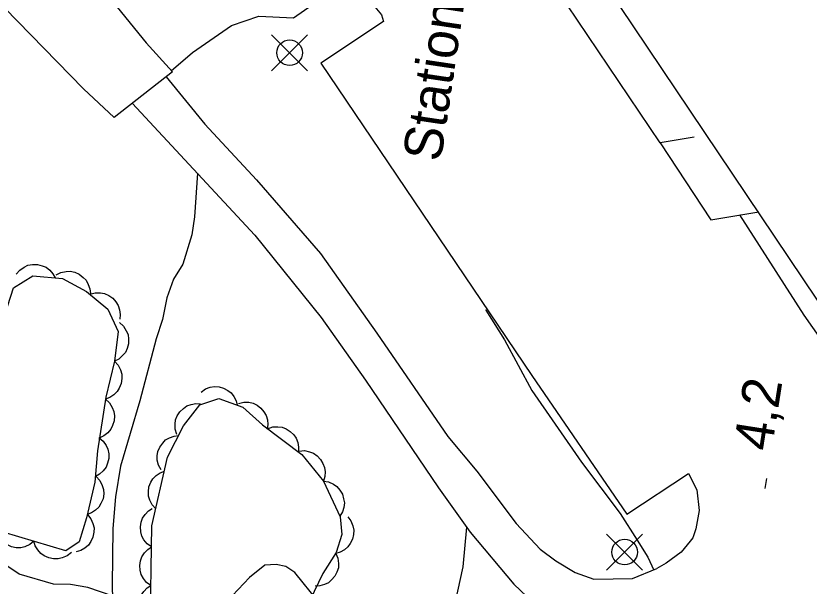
# Model space of a CAD drawing. Extents: x 282461 to 284471, y 5554090 to 5557646.
# Drawn here: x 283274.2 to 283336, y 5555497.3 to 5555541.8 of the extents above; entities that cross this region are included whole.
import ezdxf

# ---------------------------------------------------------------- set-up
doc = ezdxf.new("R2010")
doc.units = 0
for name, color, linetype in [('Niveau 19', 7, 'Continuous'), ('Niveau 2', 7, 'Continuous'), ('Niveau 21', 7, 'Continuous'), ('Niveau 22', 7, 'Continuous'), ('Niveau 3', 7, 'Continuous'), ('Niveau 31', 7, 'Continuous'), ('Niveau 36', 7, 'Continuous'), ('Niveau 44', 7, 'Continuous'), ('Niveau 52', 7, 'Continuous')]:
    doc.layers.add(name, color=color, linetype=linetype)

msp = doc.modelspace()

# ---------------------------------------------------------------- linework, layer by layer
at = {"layer": 'Niveau 19'}
for points in [[(283286.27, 5555537.5), (283287.91, 5555538.92), (283290.95, 5555541.03), (283293.09, 5555541.74), (283295.79, 5555541.61)], [(283285.88, 5555537.03), (283288.89, 5555533.32), (283292.91, 5555528.98), (283297.89, 5555523.24), (283302.29, 5555517.03), (283307.81, 5555508.99), (283310.09, 5555506.29), (283313.14, 5555502.21), (283315.02, 5555500.2), (283316.24, 5555499.29), (283317.75, 5555498.37), (283319.21, 5555497.86), (283322.21, 5555497.9), (283324.1, 5555498.69)], [(283283.23, 5555534.96), (283292.79, 5555524.69), (283297.95, 5555518.25), (283301.41, 5555513.37), (283307.1, 5555504.98), (283309.57, 5555501.53), (283312.97, 5555497.46), (283314.49, 5555496.02), (283315.83, 5555495.22), (283317.63, 5555494.54), (283319.37, 5555494.09), (283321.85, 5555493.84), (283323.65, 5555493.91), (283326.85, 5555495.01)], [(283326.71, 5555500.82), (283326, 5555499.97), (283324.85, 5555499.1), (283324.1, 5555498.69)]]:
    msp.add_lwpolyline(points, dxfattribs=at)
at = {"layer": 'Niveau 2'}
for points in [[(283310.76, 5555518.87), (283310.78, 5555518.83), (283312.25, 5555516.53), (283314.37, 5555512.56), (283318.24, 5555506.99), (283321.24, 5555502.97), (283322.59, 5555500.9), (283323.41, 5555499.58), (283323.88, 5555498.57)], [(283282.45, 5555485.75), (283283.32, 5555485.76), (283284.07, 5555486.18), (283284.7, 5555487.11), (283284.97, 5555488.28), (283285.23, 5555491.3), (283285.08, 5555493.73), (283284.9, 5555494.77), (283284.42, 5555495.64), (283283.72, 5555496.21), (283283.02, 5555496.44), (283281.74, 5555496.54), (283279.76, 5555497.21), (283278.42, 5555497.43), (283277.08, 5555497.47), (283274.4, 5555498.25), (283273.23, 5555499.05)], [(283297.73, 5555496.09), (283295.9, 5555498.39), (283295.2, 5555498.85), (283294.44, 5555499.01), (283293.57, 5555498.95), (283292.36, 5555498), (283291.04, 5555496.59)]]:
    msp.add_lwpolyline(points, dxfattribs=at)
at = {"layer": 'Niveau 21'}
msp.add_lwpolyline([(283281.03, 5555543.72), (283284.3, 5555539.66), (283286.36, 5555537.4), (283281.82, 5555533.85), (283279.42, 5555536.09), (283273.28, 5555542.39)], dxfattribs=at)
at = {"layer": 'Niveau 22'}
for points in [[(283327.02, 5555532.32), (283324.36, 5555531.87), (283328.32, 5555525.87), (283332.05, 5555526.5)], [(283288.31, 5555529.52), (283288.08, 5555526.1), (283287.87, 5555524.71), (283287.18, 5555522.41), (283286.44, 5555521.25), (283285.92, 5555519.78), (283285.59, 5555518.11), (283285.08, 5555516.6), (283283.82, 5555511.75), (283282.3, 5555506.66), (283281.92, 5555504.29), (283281.71, 5555501.81), (283281.67, 5555497.4), (283281.77, 5555492.87), (283281.68, 5555489.35), (283281.71, 5555486.9), (283282.22, 5555481.94), (283283.97, 5555474.74), (283284.97, 5555471.71), (283285.16, 5555470.37), (283285.3, 5555467.79)], [(283296, 5555462.68), (283299.37, 5555468.13), (283300.06, 5555469.4), (283300.62, 5555470.97), (283300.78, 5555472.76), (283300.59, 5555474.78), (283299.8, 5555480.68), (283299.9, 5555482.24), (283300.4, 5555483.91), (283301.66, 5555486), (283303.31, 5555488.23), (283305.37, 5555490.57), (283307.18, 5555492.93), (283308.41, 5555496.08), (283309.01, 5555498.82), (283309.3, 5555501.91)]]:
    msp.add_lwpolyline(points, dxfattribs=at)
at = {"layer": 'Niveau 3'}
msp.add_line((283332.56, 5555504.92), (283332.68, 5555505.71), dxfattribs=at)
at = {"layer": 'Niveau 31'}
msp.add_lwpolyline([(283332.92, 5555562.28), (283315.7, 5555550.77), (283345.38, 5555506.54), (283354.62, 5555512.7), (283344.26, 5555528.46), (283373.89, 5555534.47), (283371.66, 5555545.39), (283342.71, 5555539.85), (283335.8, 5555549.99), (283339.42, 5555552.54), (283332.92, 5555562.28)], dxfattribs=at)
at = {"layer": 'Niveau 36'}
for p, q in [((283296.89, 5555537.48), (283294.07, 5555540.3)), ((283294.07, 5555537.48), (283296.89, 5555540.3)), ((283323, 5555498.55), (283320.18, 5555501.37)), ((283320.18, 5555498.55), (283323, 5555501.37))]:
    msp.add_line(p, q, dxfattribs=at)
for centre in [(283295.488, 5555538.9), (283321.599, 5555499.97)]:
    msp.add_circle(centre, 1, dxfattribs=at)
at = {"layer": 'Niveau 44'}
for points in [[(283274.19, 5555521.63), (283274.46, 5555521.95), (283274.8, 5555522.18), (283275.1, 5555522.33), (283275.45, 5555522.39), (283275.83, 5555522.39), (283276.2, 5555522.29), (283276.51, 5555522.17), (283276.79, 5555521.95), (283277.04, 5555521.67), (283277.22, 5555521.35)], [(283277.29, 5555521.58), (283277.66, 5555521.77), (283278.07, 5555521.85), (283278.4, 5555521.86), (283278.75, 5555521.78), (283279.09, 5555521.63), (283279.4, 5555521.39), (283279.63, 5555521.16), (283279.8, 5555520.84), (283279.92, 5555520.49), (283279.96, 5555520.12)], [(283281.84, 5555514.85), (283281.17, 5555512.05), (283280.53, 5555507.87), (283280.32, 5555505.43), (283279.66, 5555502.64), (283279.1, 5555500.77), (283278.06, 5555500.07), (283273.16, 5555501.53), (283270.7, 5555503.47), (283269.39, 5555506.12), (283269.71, 5555508.22), (283272.31, 5555514.16), (283273.3, 5555518.47), (283273.97, 5555520.56), (283275.47, 5555521.51), (283277.8, 5555521.3), (283279.67, 5555520.28), (283281.31, 5555518.91), (283282.14, 5555517.18), (283281.84, 5555514.85)], [(283279.92, 5555520.07), (283280.33, 5555520.19), (283280.74, 5555520.18), (283281.07, 5555520.13), (283281.39, 5555519.98), (283281.7, 5555519.77), (283281.95, 5555519.47), (283282.14, 5555519.2), (283282.24, 5555518.86), (283282.29, 5555518.49), (283282.25, 5555518.12)], [(283282.23, 5555517.86), (283282.55, 5555517.58), (283282.76, 5555517.23), (283282.9, 5555516.93), (283282.94, 5555516.57), (283282.93, 5555516.2), (283282.82, 5555515.83), (283282.69, 5555515.53), (283282.45, 5555515.26), (283282.17, 5555515.01), (283281.84, 5555514.85)], [(283281.84, 5555514.85), (283282.13, 5555514.54), (283282.3, 5555514.17), (283282.41, 5555513.85), (283282.41, 5555513.49), (283282.36, 5555513.12), (283282.21, 5555512.76), (283282.05, 5555512.48), (283281.79, 5555512.23), (283281.47, 5555512.02), (283281.13, 5555511.89)], [(283288.59, 5555512.45), (283288.93, 5555512.7), (283289.31, 5555512.83), (283289.64, 5555512.89), (283289.99, 5555512.86), (283290.35, 5555512.76), (283290.68, 5555512.57), (283290.94, 5555512.38), (283291.15, 5555512.1), (283291.32, 5555511.77), (283291.41, 5555511.42)], [(283281.15, 5555511.89), (283281.46, 5555511.6), (283281.66, 5555511.25), (283281.79, 5555510.94), (283281.83, 5555510.59), (283281.81, 5555510.21), (283281.68, 5555509.84), (283281.55, 5555509.54), (283281.31, 5555509.28), (283281.02, 5555509.04), (283280.69, 5555508.89)], [(283284.62, 5555493.66), (283284.76, 5555502.01), (283285.97, 5555507.36), (283287.22, 5555509.81), (283288.48, 5555511.45), (283289.98, 5555511.94), (283291.84, 5555511.26), (283293.37, 5555509.89), (283296.45, 5555507.58), (283298.12, 5555505.5)], [(283291.5, 5555511.56), (283291.91, 5555511.67), (283292.31, 5555511.65), (283292.64, 5555511.59), (283292.95, 5555511.43), (283293.25, 5555511.2), (283293.49, 5555510.9), (283293.67, 5555510.63), (283293.76, 5555510.28), (283293.79, 5555509.91), (283293.74, 5555509.56)], [(283286.7, 5555509.14), (283286.57, 5555509.54), (283286.56, 5555509.94), (283286.6, 5555510.27), (283286.73, 5555510.6), (283286.93, 5555510.91), (283287.21, 5555511.17), (283287.48, 5555511.37), (283287.81, 5555511.48), (283288.18, 5555511.55), (283288.54, 5555511.52)], [(283293.77, 5555509.59), (283294.17, 5555509.73), (283294.57, 5555509.74), (283294.9, 5555509.71), (283295.23, 5555509.58), (283295.54, 5555509.38), (283295.81, 5555509.1), (283296.01, 5555508.84), (283296.13, 5555508.51), (283296.19, 5555508.15), (283296.18, 5555507.78)], [(283280.62, 5555508.9), (283280.95, 5555508.63), (283281.18, 5555508.29), (283281.33, 5555507.99), (283281.39, 5555507.64), (283281.39, 5555507.26), (283281.29, 5555506.89), (283281.18, 5555506.58), (283280.95, 5555506.3), (283280.68, 5555506.05), (283280.36, 5555505.87)], [(283285.47, 5555506.38), (283285.27, 5555506.74), (283285.18, 5555507.14), (283285.16, 5555507.47), (283285.23, 5555507.82), (283285.37, 5555508.16), (283285.6, 5555508.47), (283285.82, 5555508.71), (283286.13, 5555508.88), (283286.48, 5555509.01), (283286.83, 5555509.06)], [(283296.24, 5555507.85), (283296.65, 5555507.88), (283297.05, 5555507.79), (283297.36, 5555507.68), (283297.65, 5555507.47), (283297.9, 5555507.2), (283298.09, 5555506.87), (283298.22, 5555506.57), (283298.25, 5555506.22), (283298.23, 5555505.85), (283298.12, 5555505.5)], [(283285.06, 5555503.35), (283284.78, 5555503.65), (283284.6, 5555504.02), (283284.49, 5555504.33), (283284.48, 5555504.68), (283284.53, 5555505.05), (283284.67, 5555505.41), (283284.83, 5555505.69), (283285.08, 5555505.94), (283285.39, 5555506.15), (283285.73, 5555506.28)], [(283280.42, 5555505.86), (283280.71, 5555505.55), (283280.89, 5555505.17), (283280.99, 5555504.86), (283281, 5555504.5), (283280.95, 5555504.13), (283280.79, 5555503.77), (283280.63, 5555503.48), (283280.37, 5555503.24), (283280.06, 5555503.03), (283279.72, 5555502.9)], [(283298.12, 5555505.5), (283299.44, 5555502.73), (283299.57, 5555501.34), (283299.12, 5555499.94), (283298.09, 5555498.3), (283297.07, 5555496.2)], [(283298.12, 5555505.5), (283298.53, 5555505.44), (283298.9, 5555505.26), (283299.18, 5555505.08), (283299.41, 5555504.81), (283299.6, 5555504.49), (283299.7, 5555504.12), (283299.76, 5555503.8), (283299.71, 5555503.45), (283299.6, 5555503.1), (283299.41, 5555502.78)], [(283284.73, 5555500.37), (283284.39, 5555500.61), (283284.14, 5555500.93), (283283.97, 5555501.22), (283283.89, 5555501.56), (283283.86, 5555501.93), (283283.93, 5555502.31), (283284.02, 5555502.62), (283284.22, 5555502.91), (283284.48, 5555503.18), (283284.78, 5555503.38)], [(283279.74, 5555502.9), (283280, 5555502.57), (283280.16, 5555502.19), (283280.25, 5555501.86), (283280.23, 5555501.51), (283280.16, 5555501.14), (283279.99, 5555500.79), (283279.81, 5555500.51), (283279.54, 5555500.28), (283279.21, 5555500.09), (283278.86, 5555499.98)], [(283300.02, 5555502.73), (283300.27, 5555502.4), (283300.42, 5555502.02), (283300.5, 5555501.69), (283300.48, 5555501.34), (283300.4, 5555500.98), (283300.22, 5555500.64), (283300.04, 5555500.37), (283299.77, 5555500.14), (283299.44, 5555499.96), (283299.09, 5555499.86)], [(283275.56, 5555500.81), (283275.24, 5555500.55), (283274.85, 5555500.39), (283274.53, 5555500.3), (283274.17, 5555500.31), (283273.81, 5555500.39), (283273.46, 5555500.56), (283273.18, 5555500.74), (283272.95, 5555501.01), (283272.76, 5555501.33), (283272.65, 5555501.68)], [(283278.48, 5555499.95), (283278.15, 5555499.68), (283277.77, 5555499.52), (283277.44, 5555499.44), (283277.09, 5555499.45), (283276.72, 5555499.52), (283276.37, 5555499.69), (283276.09, 5555499.87), (283275.86, 5555500.14), (283275.67, 5555500.47), (283275.56, 5555500.81)], [(283284.68, 5555497.36), (283284.34, 5555497.6), (283284.09, 5555497.92), (283283.92, 5555498.21), (283283.84, 5555498.55), (283283.81, 5555498.92), (283283.88, 5555499.3), (283283.97, 5555499.61), (283284.17, 5555499.91), (283284.43, 5555500.17), (283284.73, 5555500.37)], [(283299.08, 5555499.87), (283299.24, 5555499.49), (283299.29, 5555499.08), (283299.29, 5555498.75), (283299.18, 5555498.41), (283299.02, 5555498.08), (283298.76, 5555497.8), (283298.52, 5555497.58), (283298.2, 5555497.43), (283297.84, 5555497.33), (283297.48, 5555497.32)], [(283284.63, 5555494.35), (283284.29, 5555494.6), (283284.04, 5555494.92), (283283.87, 5555495.2), (283283.78, 5555495.54), (283283.76, 5555495.91), (283283.83, 5555496.29), (283283.92, 5555496.61), (283284.12, 5555496.9), (283284.38, 5555497.17), (283284.68, 5555497.36)]]:
    msp.add_lwpolyline(points, dxfattribs=at)
at = {"layer": 'Niveau 52'}
for points in [[(283295.79, 5555541.61), (283297.25, 5555542.63), (283298.81, 5555543.34), (283299.85, 5555543.34), (283300.95, 5555543.12), (283302.12, 5555542.49), (283302.64, 5555541.86), (283302.82, 5555541.34), (283297.93, 5555538.08), (283314.36, 5555513.73), (283321.76, 5555502.92), (283326.58, 5555506.09), (283327.23, 5555504.83), (283327.42, 5555503.21), (283327.14, 5555501.77), (283326.92, 5555501.07), (283326.71, 5555500.82)], [(283324.36, 5555531.87), (283317.11, 5555542.64)], [(283329.35, 5555496.57), (283329.55, 5555496.55), (283330.19, 5555495.75), (283331.01, 5555495.23), (283332.7, 5555494.55), (283335.24, 5555494.51), (283336.46, 5555494.86), (283337.73, 5555495.39), (283342.89, 5555498.68), (283347.02, 5555501.55), (283340.62, 5555511.26), (283335.58, 5555518.44), (283330.58, 5555526.25)]]:
    msp.add_lwpolyline(points, dxfattribs=at)

# ---------------------------------------------------------------- texts
at = {"layer": 'Niveau 3'}
msp.add_text('4,2  ', height=3, rotation=81.09575, dxfattribs=at).set_placement((283333.04, 5555507.76))
at = {"layer": 'Niveau 52'}
msp.add_text('Stationnement', height=2.99988, rotation=81.51387, dxfattribs=at).set_placement((283307.26, 5555530.33))

doc.saveas('drawing.dxf')
